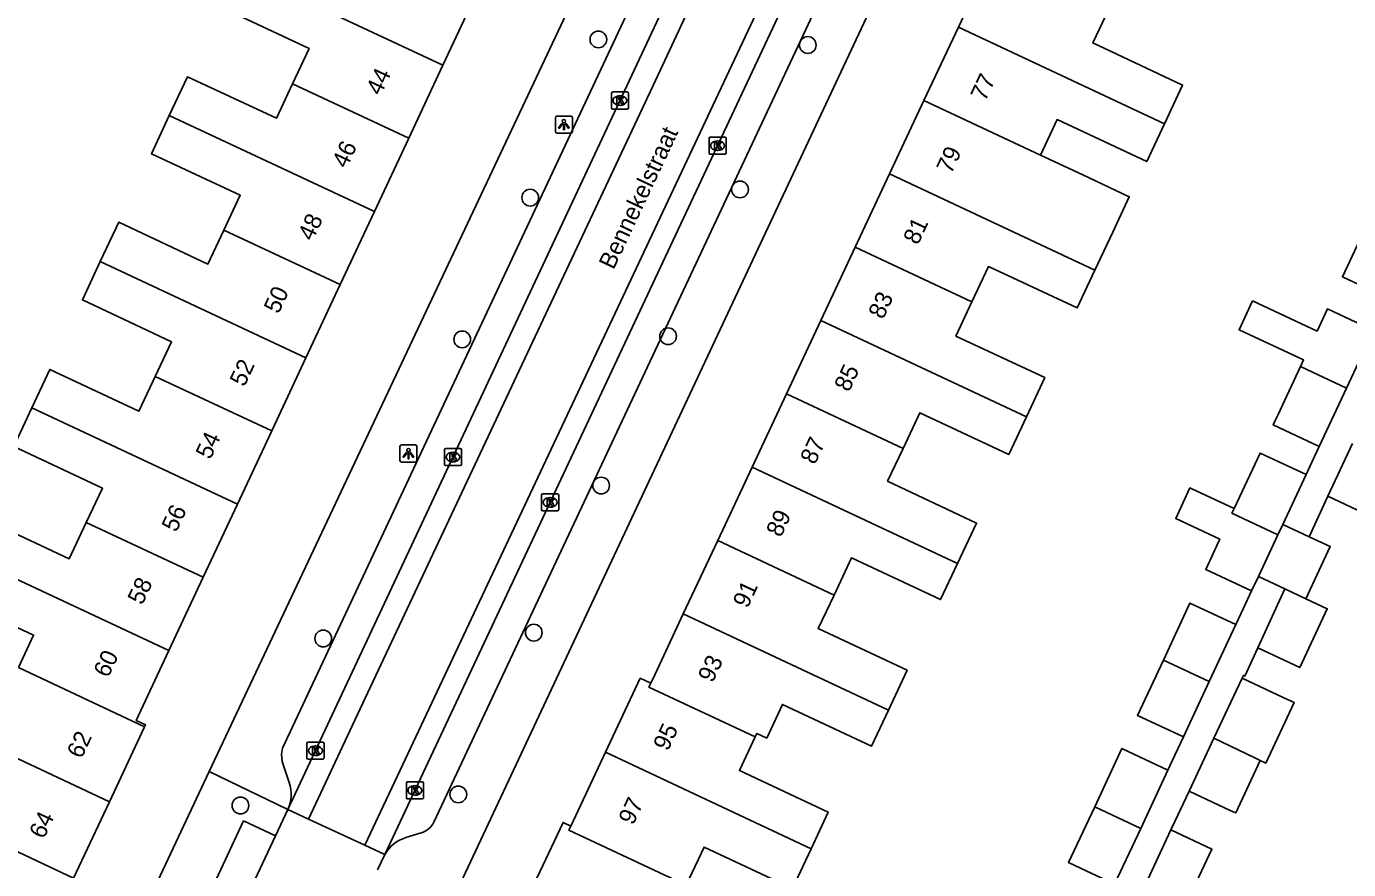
# Model space of a CAD drawing. Extents: x 159822 to 160765, y 380693 to 381634.
# Drawn here: x 160094.7 to 160171.9, y 381322.4 to 381371.6 of the extents above; entities that cross this region are included whole.
import ezdxf

# ---------------------------------------------------------------- set-up
doc = ezdxf.new("R2010")
doc.units = 0
for name, color, linetype in [('IMGEO_Boom', 7, 'Continuous'), ('IMGEO_Kolk', 7, 'Continuous'), ('IMGEO_Lichtpunt', 7, 'Continuous'), ('IMGEO_Openbare_ruimte_label', 7, 'Continuous'), ('IMGEO_Pand', 7, 'Continuous'), ('IMGEO_Pand_nummerreeks', 7, 'Continuous'), ('IMGEO_Rijbaan_lokaal_gesloten', 7, 'Continuous'), ('IMGEO_Rijbaan_lokaal_open', 7, 'Continuous'), ('IMGEO_Voetpad_halfverhard', 7, 'Continuous'), ('IMGEO_Voetpad_open', 7, 'Continuous')]:
    doc.layers.add(name, color=color, linetype=linetype)

msp = doc.modelspace()

# ---------------------------------------------------------------- linework, layer by layer
at = {"layer": 'IMGEO_Boom'}
for centre in [(160128.082, 381370.86), (160140.303, 381370.531), (160124.103, 381361.624), (160136.349, 381362.104), (160120.135, 381353.353), (160132.15, 381353.535), (160128.24, 381344.822), (160124.311, 381336.239), (160112.024, 381335.896), (160119.906, 381326.798), (160107.188, 381326.152)]:
    msp.add_circle(centre, 0.489, dxfattribs=at)
at = {"layer": 'IMGEO_Kolk'}
for p, q in [((160128.841, 381366.865), (160128.841, 381367.717)), ((160128.916, 381367.791), (160129.768, 381367.791)), ((160129.329, 381367.571), (160129.354, 381367.571)), ((160129.842, 381367.717), (160129.842, 381366.865)), ((160129.768, 381366.791), (160128.916, 381366.791)), ((160129.352, 381367.011), (160129.327, 381367.011)), ((160134.539, 381364.232), (160134.539, 381365.084)), ((160134.614, 381365.158), (160135.466, 381365.158)), ((160135.54, 381365.084), (160135.54, 381364.232)), ((160135.05, 381364.378), (160135.025, 381364.378)), ((160135.027, 381364.938), (160135.052, 381364.938)), ((160135.466, 381364.158), (160134.614, 381364.158)), ((160119.095, 381346.059), (160119.095, 381346.911)), ((160119.17, 381346.985), (160120.022, 381346.985)), ((160119.583, 381346.765), (160119.608, 381346.765)), ((160120.096, 381346.911), (160120.096, 381346.059)), ((160120.022, 381345.985), (160119.17, 381345.985)), ((160119.606, 381346.205), (160119.581, 381346.205)), ((160124.765, 381343.415), (160124.765, 381344.267)), ((160124.84, 381344.341), (160125.692, 381344.341)), ((160125.766, 381344.267), (160125.766, 381343.415)), ((160125.276, 381343.561), (160125.251, 381343.561)), ((160125.253, 381344.121), (160125.278, 381344.121)), ((160125.692, 381343.341), (160124.84, 381343.341)), ((160111.067, 381328.921), (160111.067, 381329.773)), ((160111.142, 381329.847), (160111.994, 381329.847)), ((160111.555, 381329.627), (160111.58, 381329.627)), ((160112.068, 381329.773), (160112.068, 381328.921)), ((160111.994, 381328.847), (160111.142, 381328.847)), ((160111.578, 381329.067), (160111.553, 381329.067)), ((160116.874, 381326.606), (160116.874, 381327.458)), ((160116.949, 381327.532), (160117.801, 381327.532)), ((160117.362, 381327.312), (160117.387, 381327.312)), ((160117.875, 381327.458), (160117.875, 381326.606)), ((160117.801, 381326.532), (160116.949, 381326.532)), ((160117.385, 381326.752), (160117.36, 381326.752))]:
    msp.add_line(p, q, dxfattribs=at)
for points in [[(160128.841, 381366.865), (160128.841, 381367.717)], [(160128.916, 381367.791), (160129.768, 381367.791)], [(160129.162, 381367.491), (160129.285, 381367.491), (160129.285, 381367.34), (160129.415, 381367.491), (160129.579, 381367.491), (160129.433, 381367.34), (160129.586, 381367.091), (160129.434, 381367.091), (160129.349, 381367.255), (160129.285, 381367.188), (160129.285, 381367.091), (160129.162, 381367.091), (160129.162, 381367.491)], [(160129.842, 381367.717), (160129.842, 381366.865)], [(160129.768, 381366.791), (160128.916, 381366.791)], [(160134.539, 381364.232), (160134.539, 381365.084)], [(160134.614, 381365.158), (160135.466, 381365.158)], [(160135.54, 381365.084), (160135.54, 381364.232)], [(160134.86, 381364.858), (160134.983, 381364.858), (160134.983, 381364.707), (160135.113, 381364.858), (160135.277, 381364.858), (160135.131, 381364.707), (160135.284, 381364.458), (160135.132, 381364.458), (160135.047, 381364.622), (160134.983, 381364.555), (160134.983, 381364.458), (160134.86, 381364.458), (160134.86, 381364.858)], [(160135.466, 381364.158), (160134.614, 381364.158)], [(160119.095, 381346.059), (160119.095, 381346.911)], [(160119.17, 381346.985), (160120.022, 381346.985)], [(160119.416, 381346.685), (160119.539, 381346.685), (160119.539, 381346.534), (160119.669, 381346.685), (160119.833, 381346.685), (160119.687, 381346.534), (160119.84, 381346.285), (160119.688, 381346.285), (160119.603, 381346.449), (160119.539, 381346.382), (160119.539, 381346.285), (160119.416, 381346.285), (160119.416, 381346.685)], [(160120.096, 381346.911), (160120.096, 381346.059)], [(160120.022, 381345.985), (160119.17, 381345.985)], [(160124.765, 381343.415), (160124.765, 381344.267)], [(160124.84, 381344.341), (160125.692, 381344.341)], [(160125.766, 381344.267), (160125.766, 381343.415)], [(160125.086, 381344.041), (160125.209, 381344.041), (160125.209, 381343.89), (160125.339, 381344.041), (160125.503, 381344.041), (160125.357, 381343.89), (160125.51, 381343.641), (160125.358, 381343.641), (160125.273, 381343.805), (160125.209, 381343.738), (160125.209, 381343.641), (160125.086, 381343.641), (160125.086, 381344.041)], [(160125.692, 381343.341), (160124.84, 381343.341)], [(160111.067, 381328.921), (160111.067, 381329.773)], [(160111.142, 381329.847), (160111.994, 381329.847)], [(160111.388, 381329.547), (160111.511, 381329.547), (160111.511, 381329.396), (160111.641, 381329.547), (160111.805, 381329.547), (160111.659, 381329.396), (160111.812, 381329.147), (160111.66, 381329.147), (160111.575, 381329.311), (160111.511, 381329.244), (160111.511, 381329.147), (160111.388, 381329.147), (160111.388, 381329.547)], [(160112.068, 381329.773), (160112.068, 381328.921)], [(160111.994, 381328.847), (160111.142, 381328.847)], [(160116.874, 381326.606), (160116.874, 381327.458)], [(160116.949, 381327.532), (160117.801, 381327.532)], [(160117.195, 381327.232), (160117.318, 381327.232), (160117.318, 381327.081), (160117.448, 381327.232), (160117.612, 381327.232), (160117.466, 381327.081), (160117.619, 381326.832), (160117.467, 381326.832), (160117.382, 381326.996), (160117.318, 381326.929), (160117.318, 381326.832), (160117.195, 381326.832), (160117.195, 381327.232)], [(160117.875, 381327.458), (160117.875, 381326.606)], [(160117.801, 381326.532), (160116.949, 381326.532)]]:
    msp.add_lwpolyline(points, dxfattribs=at)
for centre, start, end in [((160128.918, 381367.715), 91.55205, 178.44795), ((160128.918, 381367.715), 91.55205, 178.44795), ((160129.766, 381367.715), 1.55205, 88.44795), ((160129.766, 381367.715), 1.55205, 88.44795), ((160128.918, 381366.867), 181.55205, 268.44795), ((160128.918, 381366.867), 181.55205, 268.44795), ((160129.766, 381366.867), 271.55205, 358.44795), ((160129.766, 381366.867), 271.55205, 358.44795), ((160134.616, 381365.082), 91.55205, 178.44795), ((160134.616, 381365.082), 91.55205, 178.44795), ((160135.464, 381365.082), 1.55205, 88.44795), ((160135.464, 381365.082), 1.55205, 88.44795), ((160134.616, 381364.234), 181.55205, 268.44795), ((160134.616, 381364.234), 181.55205, 268.44795), ((160135.464, 381364.234), 271.55205, 358.44795), ((160135.464, 381364.234), 271.55205, 358.44795), ((160119.172, 381346.909), 91.55205, 178.44795), ((160119.172, 381346.909), 91.55205, 178.44795), ((160120.02, 381346.909), 1.55205, 88.44795), ((160120.02, 381346.909), 1.55205, 88.44795), ((160119.172, 381346.061), 181.55205, 268.44795), ((160119.172, 381346.061), 181.55205, 268.44795), ((160120.02, 381346.061), 271.55205, 358.44795), ((160120.02, 381346.061), 271.55205, 358.44795), ((160124.842, 381344.265), 91.55205, 178.44795), ((160124.842, 381344.265), 91.55205, 178.44795), ((160125.69, 381344.265), 1.55205, 88.44795), ((160125.69, 381344.265), 1.55205, 88.44795), ((160124.842, 381343.417), 181.55205, 268.44795), ((160124.842, 381343.417), 181.55205, 268.44795), ((160125.69, 381343.417), 271.55205, 358.44795), ((160125.69, 381343.417), 271.55205, 358.44795), ((160111.144, 381329.771), 91.55205, 178.44795), ((160111.144, 381329.771), 91.55205, 178.44795), ((160111.992, 381329.771), 1.55205, 88.44795), ((160111.992, 381329.771), 1.55205, 88.44795), ((160111.144, 381328.923), 181.55205, 268.44795), ((160111.144, 381328.923), 181.55205, 268.44795), ((160111.992, 381328.923), 271.55205, 358.44795), ((160111.992, 381328.923), 271.55205, 358.44795), ((160116.951, 381327.456), 91.55205, 178.44795), ((160116.951, 381327.456), 91.55205, 178.44795), ((160117.799, 381327.456), 1.55205, 88.44795), ((160117.799, 381327.456), 1.55205, 88.44795), ((160116.951, 381326.608), 181.55205, 268.44795), ((160116.951, 381326.608), 181.55205, 268.44795), ((160117.799, 381326.608), 271.55205, 358.44795), ((160117.799, 381326.608), 271.55205, 358.44795)]:
    msp.add_arc(centre, 0.0765, start, end, dxfattribs=at)
for centre, major_axis, ratio, start_param, end_param in [((160129.328, 381367.291), (-0.387, 0.002), 0.722429, 4.712389, 7.853982), ((160129.353, 381367.291), (-0.39, 0.002), 0.717154, 1.570796, 4.712389), ((160135.026, 381364.658), (-0.387, 0.002), 0.722429, 4.712389, 7.853982), ((160135.051, 381364.658), (-0.39, 0.002), 0.717154, 1.570796, 4.712389), ((160119.582, 381346.485), (-0.387, 0.002), 0.722429, 4.712389, 7.853982), ((160119.607, 381346.485), (-0.39, 0.002), 0.717154, 1.570796, 4.712389), ((160125.252, 381343.841), (-0.387, 0.002), 0.722429, 4.712389, 7.853982), ((160125.277, 381343.841), (-0.39, 0.002), 0.717154, 1.570796, 4.712389), ((160111.554, 381329.347), (-0.387, 0.002), 0.722429, 4.712389, 7.853982), ((160111.579, 381329.347), (-0.39, 0.002), 0.717154, 1.570796, 4.712389), ((160117.361, 381327.032), (-0.387, 0.002), 0.722429, 4.712389, 7.853982), ((160117.386, 381327.032), (-0.39, 0.002), 0.717154, 1.570796, 4.712389)]:
    msp.add_ellipse(centre, major_axis=major_axis, ratio=ratio, start_param=start_param, end_param=end_param, dxfattribs=at)
at = {"layer": 'IMGEO_Lichtpunt'}
for p, q in [((160125.572, 381366.291), (160125.572, 381365.484)), ((160125.572, 381366.291), (160125.572, 381365.484)), ((160126.474, 381366.386), (160125.666, 381366.386)), ((160126.474, 381366.386), (160125.666, 381366.386)), ((160126.568, 381365.484), (160126.568, 381366.291)), ((160126.568, 381365.484), (160126.568, 381366.291)), ((160125.666, 381365.39), (160126.474, 381365.39)), ((160125.666, 381365.39), (160126.474, 381365.39)), ((160116.498, 381347.096), (160116.498, 381346.289)), ((160116.498, 381347.096), (160116.498, 381346.289)), ((160117.4, 381347.191), (160116.592, 381347.191)), ((160117.4, 381347.191), (160116.592, 381347.191)), ((160117.494, 381346.289), (160117.494, 381347.096)), ((160117.494, 381346.289), (160117.494, 381347.096)), ((160116.592, 381346.195), (160117.4, 381346.195)), ((160116.592, 381346.195), (160117.4, 381346.195))]:
    msp.add_line(p, q, dxfattribs=at)
for points in [[(160125.946, 381365.955), (160125.985, 381365.927), (160125.797, 381365.665), (160125.759, 381365.692), (160125.946, 381365.955)], [(160126.048, 381365.907), (160126.095, 381365.907), (160126.095, 381365.585), (160126.048, 381365.585), (160126.048, 381365.907)], [(160126.158, 381365.927), (160126.196, 381365.954), (160126.383, 381365.692), (160126.344, 381365.664), (160126.158, 381365.927)], [(160116.872, 381346.76), (160116.911, 381346.732), (160116.723, 381346.47), (160116.685, 381346.497), (160116.872, 381346.76)], [(160116.974, 381346.712), (160117.021, 381346.712), (160117.021, 381346.39), (160116.974, 381346.39), (160116.974, 381346.712)], [(160117.084, 381346.732), (160117.122, 381346.759), (160117.309, 381346.497), (160117.27, 381346.469), (160117.084, 381346.732)]]:
    msp.add_lwpolyline(points, dxfattribs=at)
for centre in [(160126.071, 381366.089), (160116.997, 381346.894)]:
    msp.add_circle(centre, 0.0994, dxfattribs=at)
for centre, start, end in [((160125.666, 381366.291), 90, 180), ((160125.666, 381366.291), 90, 180), ((160126.474, 381366.291), 0, 90), ((160126.474, 381366.291), 0, 90), ((160125.666, 381365.484), 180, 270), ((160125.666, 381365.484), 180, 270), ((160126.474, 381365.484), 270, 0), ((160126.474, 381365.484), 270, 360), ((160116.592, 381347.096), 90, 180), ((160116.592, 381347.096), 90, 180), ((160117.4, 381347.096), 0, 90), ((160117.4, 381347.096), 0, 90), ((160116.592, 381346.289), 180, 270), ((160116.592, 381346.289), 180, 270), ((160117.4, 381346.289), 270, 0), ((160117.4, 381346.289), 270, 360)]:
    msp.add_arc(centre, 0.0946, start, end, dxfattribs=at)
at = {"layer": 'IMGEO_Pand'}
for points in [[(160151.1, 381375.856), (160149.093, 381371.576)], [(160110.226, 381368.265), (160111.192, 381370.327), (160106.04, 381372.739), (160107.073, 381374.946)], [(160119.011, 381369.358), (160107.073, 381374.946)], [(160121.01, 381373.628), (160119.011, 381369.358)], [(160157.888, 381372.673), (160156.941, 381370.654), (160162.183, 381368.196), (160161.123, 381365.935)], [(160147.086, 381367.296), (160149.093, 381371.576)], [(160149.093, 381371.576), (160161.123, 381365.935)], [(160119.011, 381369.358), (160117.012, 381365.088)], [(160103.038, 381366.422), (160104.096, 381368.683), (160109.285, 381366.254), (160110.226, 381368.265)], [(160117.012, 381365.088), (160110.226, 381368.265)], [(160147.086, 381367.296), (160145.079, 381363.016)], [(160153.887, 381364.107), (160147.086, 381367.296)], [(160106.219, 381359.727), (160107.173, 381361.765), (160101.993, 381364.19), (160103.038, 381366.422)], [(160103.038, 381366.422), (160115.013, 381360.817)], [(160161.123, 381365.935), (160160.089, 381363.731), (160154.86, 381366.182), (160153.887, 381364.107)], [(160117.012, 381365.088), (160115.013, 381360.817)], [(160153.887, 381364.107), (160156.354, 381362.95), (160159.073, 381361.675), (160158.108, 381359.616), (160157.067, 381357.395)], [(160145.079, 381363.016), (160143.073, 381358.738)], [(160145.079, 381363.016), (160157.067, 381357.395)], [(160115.013, 381360.817), (160113.014, 381356.547)], [(160099.01, 381357.896), (160100.082, 381360.186), (160105.292, 381357.747), (160106.219, 381359.727)], [(160113.014, 381356.547), (160106.219, 381359.727)], [(160174.197, 381355.748), (160171.514, 381357.006), (160173.07, 381360.333)], [(160143.073, 381358.738), (160141.066, 381354.458)], [(160149.889, 381355.54), (160143.073, 381358.738)], [(160102.213, 381351.191), (160103.162, 381353.218), (160097.96, 381355.653), (160099.01, 381357.896)], [(160099.01, 381357.896), (160111.015, 381352.277)], [(160157.067, 381357.395), (160156.031, 381355.186), (160150.86, 381357.611), (160149.889, 381355.54)], [(160113.014, 381356.547), (160111.015, 381352.277)], [(160149.889, 381355.54), (160148.956, 381353.55), (160154.138, 381351.12), (160153.065, 381348.831)], [(160169.066, 381351.768), (160169.246, 381352.153), (160165.484, 381353.917), (160166.273, 381355.602), (160170.034, 381353.839), (160170.639, 381355.134), (160173.321, 381353.876)], [(160141.066, 381354.458), (160139.059, 381350.178)], [(160141.066, 381354.458), (160153.065, 381348.831)], [(160173.321, 381353.876), (160171.748, 381350.511)], [(160111.015, 381352.277), (160109.016, 381348.007)], [(160095.007, 381349.357), (160096.056, 381351.597), (160101.262, 381349.16), (160102.213, 381351.191)], [(160102.213, 381351.191), (160109.016, 381348.007)], [(160170.155, 381347.103), (160167.473, 381348.36), (160167.626, 381348.688), (160167.744, 381348.939), (160169.066, 381351.768)], [(160171.748, 381350.511), (160169.066, 381351.768)], [(160171.748, 381350.511), (160170.155, 381347.103)], [(160139.059, 381350.178), (160137.052, 381345.898)], [(160145.863, 381346.987), (160139.059, 381350.178)], [(160098.19, 381342.662), (160099.134, 381344.677), (160093.952, 381347.102), (160095.007, 381349.357)], [(160107.017, 381343.736), (160095.007, 381349.357)], [(160153.065, 381348.831), (160152.034, 381346.633), (160146.839, 381349.068), (160145.863, 381346.987)], [(160109.016, 381348.007), (160107.017, 381343.736)], [(160145.863, 381346.987), (160144.965, 381345.071), (160150.156, 381342.636), (160149.048, 381340.273)], [(160165.191, 381343.477), (160166.705, 381346.718), (160169.387, 381345.46)], [(160170.656, 381344.2), (160172.098, 381347.284)], [(160137.052, 381345.898), (160135.045, 381341.618)], [(160149.048, 381340.273), (160137.052, 381345.898)], [(160174.486, 381346.145), (160173.052, 381343.079), (160170.656, 381344.2)], [(160169.387, 381345.46), (160168.027, 381342.551)], [(160166.214, 381338.674), (160163.533, 381339.931), (160163.633, 381340.144), (160163.714, 381340.318), (160163.786, 381340.471), (160164.07, 381341.078), (160164.134, 381341.217), (160164.23, 381341.422), (160164.314, 381341.6), (160164.355, 381341.69), (160161.779, 381342.897), (160162.614, 381344.685), (160162.726, 381344.632), (160165.191, 381343.477)], [(160107.017, 381343.736), (160105.018, 381339.466)], [(160167.745, 381341.947), (160165.063, 381343.204), (160165.191, 381343.477)], [(160090.952, 381340.842), (160091.963, 381343.002), (160097.201, 381340.55), (160098.19, 381342.662)], [(160098.19, 381342.662), (160105.018, 381339.466)], [(160167.745, 381341.947), (160166.605, 381339.509)], [(160168.027, 381342.551), (160167.745, 381341.947)], [(160168.027, 381342.551), (160169.57, 381341.835)], [(160135.045, 381341.618), (160133.038, 381337.338)], [(160135.045, 381341.618), (160141.836, 381338.432)], [(160169.378, 381338.216), (160170.804, 381341.262), (160169.57, 381341.835)], [(160094.231, 381334.201), (160095.116, 381336.091), (160089.876, 381338.544), (160090.952, 381340.842)], [(160103.018, 381335.194), (160090.952, 381340.842)], [(160149.048, 381340.273), (160148.059, 381338.164), (160142.854, 381340.604), (160141.836, 381338.432)], [(160105.018, 381339.466), (160103.018, 381335.194)], [(160166.214, 381338.674), (160166.605, 381339.509)], [(160166.605, 381339.509), (160168.154, 381338.785)], [(160141.836, 381338.432), (160140.917, 381336.472), (160146.097, 381334.043), (160145.009, 381331.723)], [(160168.154, 381338.785), (160166.571, 381335.345)], [(160166.571, 381335.345), (160169.017, 381334.2), (160170.625, 381337.637), (160169.378, 381338.216)], [(160168.154, 381338.785), (160169.378, 381338.216)], [(160133.038, 381337.338), (160131.39, 381333.824), (160131.139, 381333.289)], [(160133.038, 381337.338), (160145.009, 381331.723)], [(160161.06, 381334.64), (160162.612, 381337.961), (160165.293, 381336.704)], [(160163.741, 381333.383), (160165.293, 381336.704)], [(160103.018, 381335.194), (160101.106, 381331.11), (160101.647, 381330.857), (160101.593, 381330.742)], [(160094.231, 381334.201), (160101.593, 381330.742)], [(160162.23, 381330.15), (160159.549, 381331.408), (160161.06, 381334.64)], [(160161.06, 381334.64), (160163.741, 381333.383)], [(160131.139, 381333.289), (160130.53, 381333.575), (160128.506, 381329.259)], [(160165.654, 381333.576), (160164.014, 381330.071)], [(160166.714, 381328.78), (160167.035, 381328.627), (160168.686, 381332.157), (160168.05, 381332.455), (160165.654, 381333.576)], [(160131.139, 381333.289), (160131.03, 381333.055), (160137.239, 381330.153)], [(160162.23, 381330.15), (160163.741, 381333.383)], [(160099.542, 381326.37), (160087.572, 381331.993)], [(160145.009, 381331.723), (160144.018, 381329.61), (160138.827, 381332.045), (160137.908, 381330.086), (160137.334, 381330.356), (160137.239, 381330.153)], [(160101.593, 381330.742), (160099.542, 381326.37)], [(160137.239, 381330.153), (160136.317, 381328.187), (160141.501, 381325.756), (160140.503, 381323.628)], [(160164.014, 381330.071), (160162.572, 381326.987)], [(160166.714, 381328.78), (160166.401, 381328.93), (160164.014, 381330.071)], [(160128.506, 381329.259), (160126.482, 381324.943)], [(160140.503, 381323.628), (160128.506, 381329.259)], [(160157.056, 381326.073), (160158.643, 381329.468), (160161.324, 381328.211)], [(160162.572, 381326.987), (160164.968, 381325.866), (160165.282, 381325.719), (160166.714, 381328.78)], [(160159.736, 381324.815), (160161.324, 381328.211)], [(160099.542, 381326.37), (160097.45, 381321.91)], [(160158.215, 381321.562), (160155.533, 381322.815), (160157.056, 381326.073)], [(160159.736, 381324.815), (160157.056, 381326.073)], [(160097.45, 381321.91), (160090.669, 381325.092)], [(160126.482, 381324.943), (160126.02, 381325.159), (160123.99, 381320.83)], [(160133.205, 381321.494), (160126.367, 381324.703), (160126.482, 381324.943)], [(160158.215, 381321.562), (160159.736, 381324.815)], [(160161.494, 381324.721), (160160.009, 381321.546)], [(160162.395, 381320.404), (160163.89, 381323.6), (160161.494, 381324.721)], [(160140.503, 381323.628), (160139.414, 381321.305), (160134.252, 381323.726), (160133.205, 381321.494)]]:
    msp.add_lwpolyline(points, dxfattribs=at)
at = {"layer": 'IMGEO_Rijbaan_lokaal_gesloten'}
for points in [[(160109.962, 381325.916), (160159.942, 381432.616)], [(160161.388, 381432.416), (160149.403, 381406.998), (160131.419, 381368.47), (160113.872, 381331.126), (160111.169, 381325.358)], [(160114.453, 381323.839), (160117.12, 381329.501), (160141.773, 381381.897), (160157.697, 381416.082), (160164.648, 381430.832)], [(160165.725, 381430.065), (160154.812, 381406.917), (160141.981, 381379.468), (160115.621, 381323.299)]]:
    msp.add_lwpolyline(points, dxfattribs=at)
at = {"layer": 'IMGEO_Rijbaan_lokaal_open'}
for points in [[(160109.242, 381324.385), (160109.962, 381325.916)], [(160111.169, 381325.358), (160109.962, 381325.916)], [(160114.453, 381323.839), (160111.169, 381325.358)], [(160102.145, 381309.306), (160109.242, 381324.385)], [(160115.621, 381323.299), (160114.453, 381323.839)], [(160115.621, 381323.299), (160115.186, 381322.386)]]:
    msp.add_lwpolyline(points, dxfattribs=at)
at = {"layer": 'IMGEO_Voetpad_halfverhard'}
for points in [[(160169.387, 381345.46), (160169.746, 381346.228), (160170.155, 381347.103)], [(160169.57, 381341.835), (160170.656, 381344.2)], [(160165.293, 381336.704), (160165.742, 381337.664), (160166.214, 381338.674)], [(160165.654, 381333.576), (160165.731, 381333.741), (160165.815, 381333.702), (160166.571, 381335.345)], [(160161.324, 381328.211), (160161.737, 381329.095), (160162.23, 381330.15)], [(160161.494, 381324.721), (160161.726, 381325.217), (160162.572, 381326.987)]]:
    msp.add_lwpolyline(points, dxfattribs=at)
at = {"layer": 'IMGEO_Voetpad_open'}
for points in [[(160146.257, 381414.891), (160105.356, 381328.134)], [(160118.127, 381317.544), (160158.582, 381403.815)], [(160110.034, 381327.483), (160109.616, 381328.709), (160109.585, 381329.153), (160109.637, 381329.493), (160132.786, 381378.835)], [(160142.987, 381377.43), (160118.484, 381325.176)], [(160105.356, 381328.134), (160101.76, 381320.464)], [(160105.356, 381328.134), (160109.962, 381325.916)], [(160102.145, 381309.306), (160100.344, 381310.181), (160107.377, 381325.246), (160109.242, 381324.385)], [(160117.735, 381324.557), (160116.849, 381324.283)]]:
    msp.add_lwpolyline(points, dxfattribs=at)
for centre, radius, start, end in [((160108.012, 381326.791), 2.137, 335.83649, 18.902), ((160117.409, 381325.714), 1.201, 285.71956, 333.4235), ((160117.534, 381322.17), 2.221, 107.96196, 149.44864)]:
    msp.add_arc(centre, radius, start, end, dxfattribs=at)

# ---------------------------------------------------------------- texts
at = {"layer": 'IMGEO_Openbare_ruimte_label'}
msp.add_text('Bennekelstraat', height=1, rotation=64.84463, dxfattribs=at).set_placement((160128.969, 381357.375))
at = {"layer": 'IMGEO_Pand_nummerreeks'}
for s, rotation, p in [('44', 64.91382, (160115.374, 381367.531)), ('77', 64.8764, (160150.663, 381367.2)), ('46', 64.91382, (160113.385, 381363.284)), ('79', 64.87601, (160148.675, 381362.959)), ('48', 64.91382, (160111.398, 381359.04)), ('81', 64.8764, (160146.734, 381358.819)), ('50', 64.91382, (160109.41, 381354.793)), ('83', 64.8764, (160144.697, 381354.476)), ('52', 64.91382, (160107.419, 381350.54)), ('85', 64.8764, (160142.708, 381350.235)), ('54', 64.91382, (160105.432, 381346.295)), ('87', 64.8764, (160140.719, 381345.993)), ('56', 64.91382, (160103.444, 381342.048)), ('89', 64.8764, (160138.73, 381341.752)), ('58', 64.91382, (160101.457, 381337.804)), ('91', 64.8764, (160136.789, 381337.613)), ('60', 64.91382, (160099.469, 381333.557)), ('93', 64.8764, (160134.752, 381333.269)), ('62', 64.86599, (160097.914, 381328.832)), ('95', 64.87564, (160132.137, 381329.277)), ('97', 64.87564, (160130.113, 381324.961)), ('64', 64.86599, (160095.715, 381324.146))]:
    msp.add_text(s, height=1, rotation=rotation, dxfattribs=at).set_placement(p)

doc.saveas('drawing.dxf')
